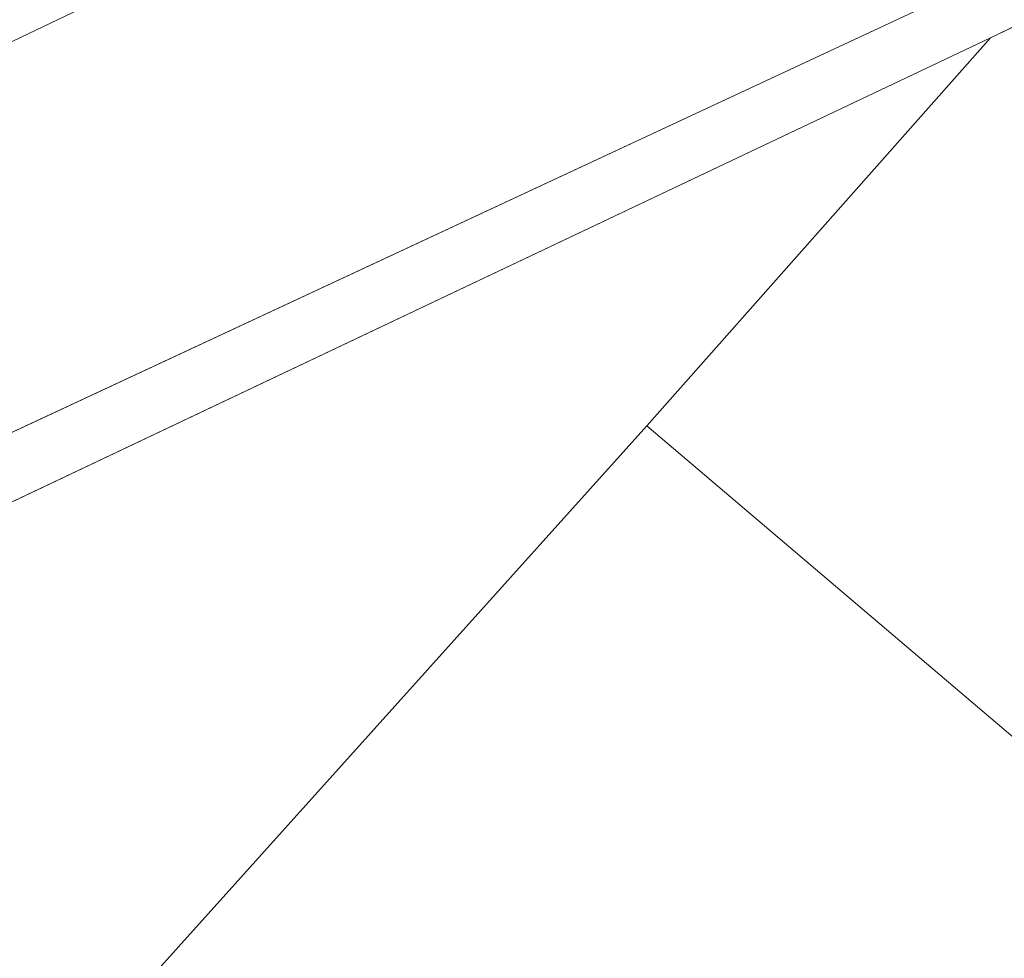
# Model space of a CAD drawing. Header units: millimetres. Extents: x 162876 to 168130, y 402614 to 405602.
# Tile 915 of 1056: x 165505 to 165516, y 403905 to 403916. Entities that reach past the tile are written whole.
import ezdxf

# ---------------------------------------------------------------- set-up
doc = ezdxf.new("R2010")
doc.units = ezdxf.units.MM
for name, color, linetype, lineweight in [('X-CA190022.004-UO-BGT_Ondergrond$0$GE_203_VGOHaag_Lijn_GEM', 253, 'X-CA190022.004-UO-BGT_Ondergrond$0$Heg', 9), ('X-CA190022.004-UO-BGT_Ondergrond$0$GE_401_OTDErf_Vlak_GEM', 253, 'Continuous', 9), ('X-CA190022.004-UO-BGT_Ondergrond$0$GE_479_BTDGroenvoorziening_grasenkruida_GEM', 253, 'Continuous', 9), ('X-CA190022.004-UO-KAD_Percelen$0$B-WE-KG-GRENS_PERCEEL-GV', 150, 'Continuous', 9), ('X-CA190022.004-UO-OPB_Opbreek_v0.1$0$V-WE-VH-VERHARDING_TEGEL-A-200', 252, 'Continuous', 18)]:
    doc.layers.add(name, color=color, linetype=linetype, lineweight=lineweight)
doc.layers.add('X-CA190022.004-UO-OPB_Opbreek_v0.1$0$V-WE-VH-VERHARDING_ASFALT-A-200 DEKLAAG FREZEN', color=32, linetype='Continuous', lineweight=18, transparency=0.5)
doc.linetypes.add('X-CA190022.004-UO-BGT_Ondergrond$0$Heg', pattern='A,5,-1.5,[2,dgnlstyle-meierijstad.shx,S=0.007937,R=45,X=0,Y=0],-1.5', length=8)

msp = doc.modelspace()

# ---------------------------------------------------------------- hatches: boundary and pattern name
at = {"layer": 'X-CA190022.004-UO-OPB_Opbreek_v0.1$0$V-WE-VH-VERHARDING_ASFALT-A-200 DEKLAAG FREZEN'}
h = msp.add_hatch(dxfattribs=at)
h.set_pattern_fill('AVH-ASFALT', color=256, scale=0.5, pattern_type=2)
h.set_pattern_definition([(60, (0, 0), (-0.4330127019, 0.25), []), (120, (0, 0), (-0.4330127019, -0.25), [])])
h.paths.add_polyline_path([(165509.782, 403931.39), (165512.258, 403933.865), (165509.608, 403936.193), (165509.279, 403935.854), (165480.237, 403905.168, 0.008697), (165475.247, 403899.702), (165477.821, 403897.432, -0.008776), (165479.154, 403898.874), (165480.274, 403900.062), (165495.028, 403915.726)])
at = {"layer": 'X-CA190022.004-UO-OPB_Opbreek_v0.1$0$V-WE-VH-VERHARDING_TEGEL-A-200'}
h = msp.add_hatch(dxfattribs=at)
h.set_pattern_fill('AVH-TEGEL_300X300_HALFST-SO', color=256, scale=2, pattern_type=2)
h.set_pattern_definition([(0, (0, 0), (0.6, 0.3), [0.6, -0.6]), (90, (0, 0), (-0.6, 4e-17), [])])
edge = h.paths.add_edge_path()
edge.add_line((165468.511, 403879.88), (165470.312, 403879.378))
edge.add_line((165470.312, 403879.378), (165470.353, 403879.579))
edge.add_arc((165621.535, 403843.82), 155.353, 166.26285, 166.69237, ccw=False)
edge.add_arc((165501.669, 403873.13), 31.956, 144.7192, 166.2762, ccw=False)
edge.add_arc((165508.158, 403869.431), 39.396, 137.8468, 145.7791, ccw=False)
edge.add_line((165478.952, 403895.871), (165480.045, 403897.03))
edge.add_line((165480.045, 403897.03), (165509.516, 403928.289))
edge.add_line((165509.516, 403928.289), (165514.018, 403932.911))
edge.add_arc((165515.302, 403931.405), 1.979, 52.1378, 130.4467, ccw=False)
edge.add_line((165516.516, 403932.967), (165517.007, 403932.534))
edge.add_line((165517.007, 403932.534), (165524.086, 403926.284))
edge.add_line((165524.086, 403926.284), (165525.346, 403927.724))
edge.add_line((165525.346, 403927.724), (165518.027, 403934.162))
edge.add_arc((165515.301, 403931.481), 3.824, 44.5335, 128.0137)
edge.add_line((165512.946, 403934.493), (165512.226, 403933.766))
edge.add_line((165512.226, 403933.766), (165509.75, 403931.291))
edge.add_line((165509.75, 403931.291), (165480.243, 403899.964))
edge.add_line((165480.243, 403899.964), (165478.005, 403897.589))
edge.add_arc((165523.18, 403857.292), 60.536, 138.26659, 144.36717)
edge.add_arc((165502.046, 403873), 34.211, 145.128, 166.3901)
edge.add_arc((165598.905, 403848.731), 134.063, 166.05012, 166.56496)

# ---------------------------------------------------------------- linework, layer by layer
at = {"layer": 'X-CA190022.004-UO-BGT_Ondergrond$0$GE_203_VGOHaag_Lijn_GEM'}
msp.add_line((165499.634, 403908.667), (165524.544, 403920.283), dxfattribs=at)
at = {"layer": 'X-CA190022.004-UO-BGT_Ondergrond$0$GE_401_OTDErf_Vlak_GEM', "flags": 128}
msp.add_lwpolyline([(165475.856, 403840.688), (165471.251, 403861.21), (165478.197, 403864.547), (165481.737, 403866.247), (165491.124, 403870.755), (165512.35, 403880.95), (165510.661, 403882.579), (165509.24, 403883.95), (165508.858, 403883.764), (165504.2, 403888.18), (165501.75, 403890.633), (165487.482, 403902.701), (165499.634, 403908.667), (165524.544, 403920.283), (165523.107, 403917.625), (165542.892, 403898.827)], dxfattribs=at)
at = {"layer": 'X-CA190022.004-UO-BGT_Ondergrond$0$GE_479_BTDGroenvoorziening_grasenkruida_GEM', "flags": 128}
msp.add_lwpolyline([(165524.544, 403920.283), (165499.634, 403908.667), (165487.482, 403902.701), (165501.75, 403890.633), (165504.2, 403888.18), (165503.307, 403887.747), (165502.733, 403887.468), (165468.64, 403870.919), (165469.04, 403872.87), (165470.412, 403879.566)], dxfattribs=at)
at = {"layer": 'X-CA190022.004-UO-KAD_Percelen$0$B-WE-KG-GRENS_PERCEEL-GV', "flags": 128}
for points in [[(165198.984, 403783.721), (165203.794, 403770.499), (165219.371, 403778.022), (165261.19, 403798.093), (165312.395, 403823.042), (165377.01, 403853.973), (165439.548, 403884.215), (165525.447, 403925.461), (165513.006, 403935.006), (165505.996, 403931.629), (165504.764, 403934.187), (165372.327, 403871.117), (165276.3, 403823), (165276.248, 403824.924), (165211.72, 403793.834), (165208.803, 403792.162), (165203.98, 403789.794), (165205.414, 403786.827)], [(165206.02, 403764.38), (165414.648, 403867.011), (165488.008, 403902.301), (165500.095, 403908.046), (165516.162, 403915.666), (165529.8, 403922.245), (165525.447, 403925.461), (165439.548, 403884.215), (165377.01, 403853.973), (165312.395, 403823.042), (165261.19, 403798.093), (165219.371, 403778.022), (165203.794, 403770.499)], [(165562.785, 403891.484), (165545.723, 403906.991), (165529.8, 403922.245), (165516.162, 403915.666), (165512.226, 403911.222), (165551.363, 403877.959)], [(165516.162, 403915.666), (165500.095, 403908.046), (165505.303, 403903.521), (165512.226, 403911.222)], [(165544.369, 403869.579), (165551.363, 403877.959), (165512.226, 403911.222), (165505.303, 403903.521)]]:
    msp.add_lwpolyline(points, close=True, dxfattribs=at)

doc.saveas('drawing.dxf')
